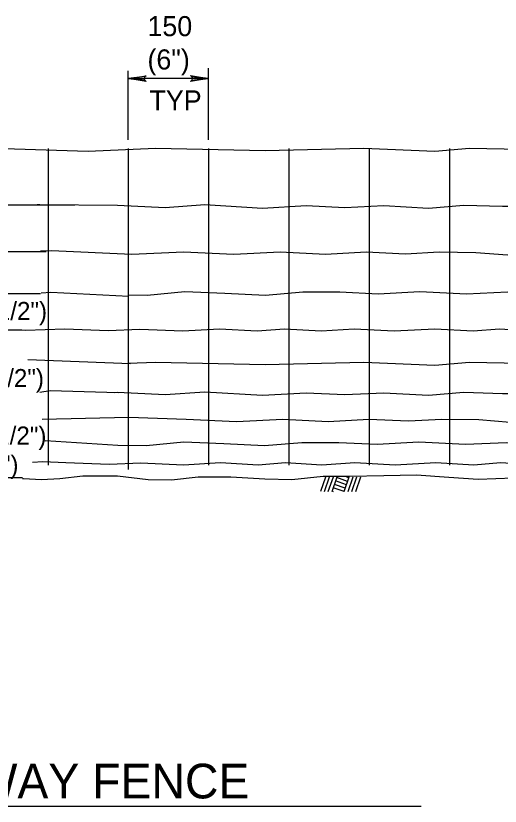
# Model space of a CAD drawing. Extents: x 13 to 918, y -903 to 879.
# Drawn here: x 317.7 to 393.1, y 510.7 to 633.9 of the extents above; entities that cross this region are included whole.
import ezdxf

# ---------------------------------------------------------------- set-up
doc = ezdxf.new("R2010")
doc.units = 0
for name, color, linetype in [('1', 7, 'Continuous'), ('2', 7, 'Continuous'), ('3', 7, 'Continuous')]:
    doc.layers.add(name, color=color, linetype=linetype)

msp = doc.modelspace()

# ---------------------------------------------------------------- linework, layer by layer
at = {"layer": '1'}
for p, q in [((365.88125, 561.99025), (365.1085, 559.76325)), ((366.47725, 561.99025), (365.68975, 559.7215)), ((367.073, 561.99025), (366.2855, 559.7215)), ((367.66875, 561.99025), (366.88125, 559.7215)), ((369.346, 561.3485), (367.65, 561.936)), ((369.55, 561.99025), (368.76475, 559.7215)), ((369.52925, 561.87975), (369.21475, 561.99025)), ((370.146, 561.99025), (369.3605, 559.7215)), ((370.73975, 561.99025), (369.95625, 559.7215)), ((371.3375, 561.99025), (370.55225, 559.7215)), ((368.79375, 559.75475), (367.096, 560.34025)), ((368.97925, 560.286), (367.28125, 560.8715)), ((369.1625, 560.81725), (367.46675, 561.407)), ((367.1605, 559.7215), (366.9125, 559.809))]:
    msp.add_line(p, q, dxfattribs=at)
at = {"layer": '2'}
for p, q in [((347.69175, 614.55075), (347.69175, 625.6985)), ((335.19175, 614.55075), (335.19175, 625.27575)), ((347.69175, 624.10275), (335.19175, 624.10275)), ((322.69175, 613.19225), (322.69175, 607.911)), ((335.19175, 613.19225), (335.19175, 588.8965)), ((347.69175, 613.19225), (347.69175, 563.89225)), ((360.19175, 613.19225), (360.19175, 563.89225)), ((372.69175, 613.19225), (372.69175, 563.89225)), ((385.19175, 613.19225), (385.19175, 563.89225)), ((322.69175, 607.911), (322.69175, 563.89225)), ((306.06875, 604.3985), (326.86475, 604.3985)), ((294.11325, 597.16525), (322.37975, 597.16525)), ((294.11325, 590.59225), (321.51525, 590.59225)), ((335.19175, 588.8965), (335.19175, 563.21525)), ((294.11325, 584.9445), (318.634, 584.9445)), ((288.86675, 561.96725), (318.73125, 561.96725))]:
    msp.add_line(p, q, dxfattribs=at)
for points in [[(400.8875, 613.009), (399.325, 613.009), (393.7085, 613.0965), (388.31875, 613.19225), (382.92725, 612.732), (371.8605, 613.19225), (356.5335, 612.82775), (339.423, 613.19225), (328.93125, 612.732), (314.13025, 613.18225)], [(399.25425, 604.15475), (399.25425, 604.15475), (393.4585, 604.15475), (387.4355, 604.32575), (381.95, 603.86525), (374.96675, 604.25075), (368.925, 603.961), (362.90225, 604.25075), (356.1125, 603.86525), (347.096, 604.4215), (340.9585, 603.961), (333.5355, 604.32575), (321.44325, 604.42), (321.00575, 604.42)], [(399.25425, 596.86325), (399.0585, 596.8735), (394.26675, 596.5695), (389.3375, 596.95275), (383.58125, 597.0485), (378.3835, 596.761), (372.246, 597.0485), (365.91675, 596.66525), (358.85625, 597.0485), (351.60625, 596.66525), (343.8, 597.0485), (335.723, 596.66525), (323.2225, 597.26075), (321.533, 597.19425)], [(335.2715, 590.1695), (323.14825, 590.781), (321.6115, 590.685)], [(399.25425, 590.61325), (399.2125, 590.6235), (394.26675, 590.80075), (387.8605, 590.51325), (380.6105, 590.87775), (374.10625, 590.51325), (368.1605, 590.80075), (362.3875, 590.80075), (356.5375, 590.3215), (350.225, 590.609), (343.99175, 590.87775), (338.14175, 590.3215), (335.2105, 590.359)], [(399.25425, 584.884), (399.325, 584.8945), (397.17925, 584.80075), (392.97925, 585.0695), (388.875, 584.72575), (382.9085, 585.0695), (376.598, 584.72575), (370.34375, 585.0695), (365.20425, 584.72575), (359.50625, 585.0695), (355.248, 584.72575), (349.41675, 585.0695), (343.6625, 584.72575), (337.00625, 585.01325), (332.0585, 584.80075), (325.30625, 585.0695), (319.20625, 584.859), (318.3835, 584.882)], [(335.54975, 579.65175), (319.5465, 580.26375)], [(399.25225, 579.71725), (399.325, 579.686), (393.7085, 579.7735), (388.31875, 579.8695), (382.92725, 579.409), (371.8605, 579.8695), (356.5335, 579.50475), (339.423, 579.8695), (335.17125, 579.6815)], [(333.6315, 575.14075), (323.03375, 575.4695), (321.40075, 575.18125)], [(399.2335, 574.97775), (399.325, 574.9985), (393.4585, 574.9985), (387.4355, 575.1695), (381.95, 574.709), (374.96675, 575.0945), (368.925, 574.80475), (362.90225, 575.0945), (356.1125, 574.709), (347.096, 575.26525), (340.9585, 574.80475), (333.5355, 575.1695), (333.05625, 575.1485)], [(335.295, 571.3085), (321.80325, 570.99525)], [(399.25425, 570.8215), (399.47925, 570.832), (394.6875, 570.52775), (389.7585, 570.911), (384.00225, 571.007), (378.80425, 570.7195), (372.66675, 571.007), (366.3375, 570.6235), (359.27725, 571.007), (352.02725, 570.6235), (344.221, 571.007), (335.295, 571.3085)], [(333.5685, 566.95225), (322.27725, 567.68), (322.1875, 567.58525)], [(399.25425, 567.17575), (399.0585, 567.186), (394.1125, 567.36325), (387.70625, 567.07575), (380.45625, 567.44025), (373.95225, 567.07575), (368.00625, 567.36325), (362.2335, 567.36325), (356.3835, 566.884), (350.071, 567.1715), (343.8375, 567.44025), (337.9875, 566.884), (333.57725, 566.9445)], [(399.25425, 564.05075), (399.47925, 564.061), (397.3335, 563.96725), (393.1335, 564.236), (389.02925, 563.89225), (383.0625, 564.236), (376.75225, 563.89225), (370.498, 564.236), (365.3585, 563.89225), (359.6605, 564.236), (355.40225, 563.89225), (349.571, 564.236), (343.81675, 563.89225), (337.1605, 564.17975), (332.2125, 563.96725), (325.4605, 564.236), (321.89925, 564.36775), (320.2665, 564.27175)], [(318.73125, 561.81525), (318.8625, 561.80075), (321.68125, 561.6465), (324.53975, 561.80075), (328.12725, 562.184), (333.51675, 562.2235), (338.3125, 561.6465), (341.9, 561.5695), (346.08125, 562.0695), (351.16475, 562.0695), (356.4585, 561.7235), (360.67725, 561.62775), (365.53125, 562.16525), (369.65425, 562.16525), (374.96875, 562.24225), (380.05225, 562.33825), (385.096, 561.99225), (389.6625, 561.70475), (395.1855, 561.8965)]]:
    msp.add_lwpolyline(points, dxfattribs=at)
at = {"layer": '3'}
msp.add_line((246.05008, 510.74275), (380.81958, 510.74275), dxfattribs=at)
for points in [[(337.83975, 623.7695), (337.74175, 623.961), (335.19175, 624.10275), (337.83975, 623.7695), (337.97725, 623.65475), (335.19175, 624.10275), (337.73975, 624.22775), (337.8335, 624.4195), (335.19175, 624.10275), (337.97725, 624.5445), (337.8335, 624.4195)], [(345.04375, 624.436), (345.14175, 624.2445), (347.69175, 624.10275), (345.04375, 624.436), (344.90625, 624.55075), (347.69175, 624.10275), (345.14375, 623.97775), (345.05, 623.786), (347.69175, 624.10275), (344.90625, 623.661), (345.05, 623.786)]]:
    msp.add_lwpolyline(points, dxfattribs=at)

# ---------------------------------------------------------------- texts
at = {"layer": '1'}
for s, p in [('(5 1/2")', (310.3355, 586.4885)), ('(4 1/2")', (309.85525, 576.02875)), ('(3 1/2")', (310.2395, 567.077)), ('(3")', (312.16375, 562.5625))]:
    msp.add_text(s, height=2.812499, dxfattribs=at).set_placement(p)
at = {"layer": '3'}
for s, height, p in [('150', 3.124999, (338.178, 630.69975)), ('(6")', 3.124999, (338.178, 625.513)), ('TYP', 3.124999, (338.4915, 619.13)), ('TYPE 2 RIGHT-OF-WAY FENCE', 5.4020865, (246.89425, 511.95525))]:
    msp.add_text(s, height=height, dxfattribs=at).set_placement(p)

doc.saveas('drawing.dxf')
